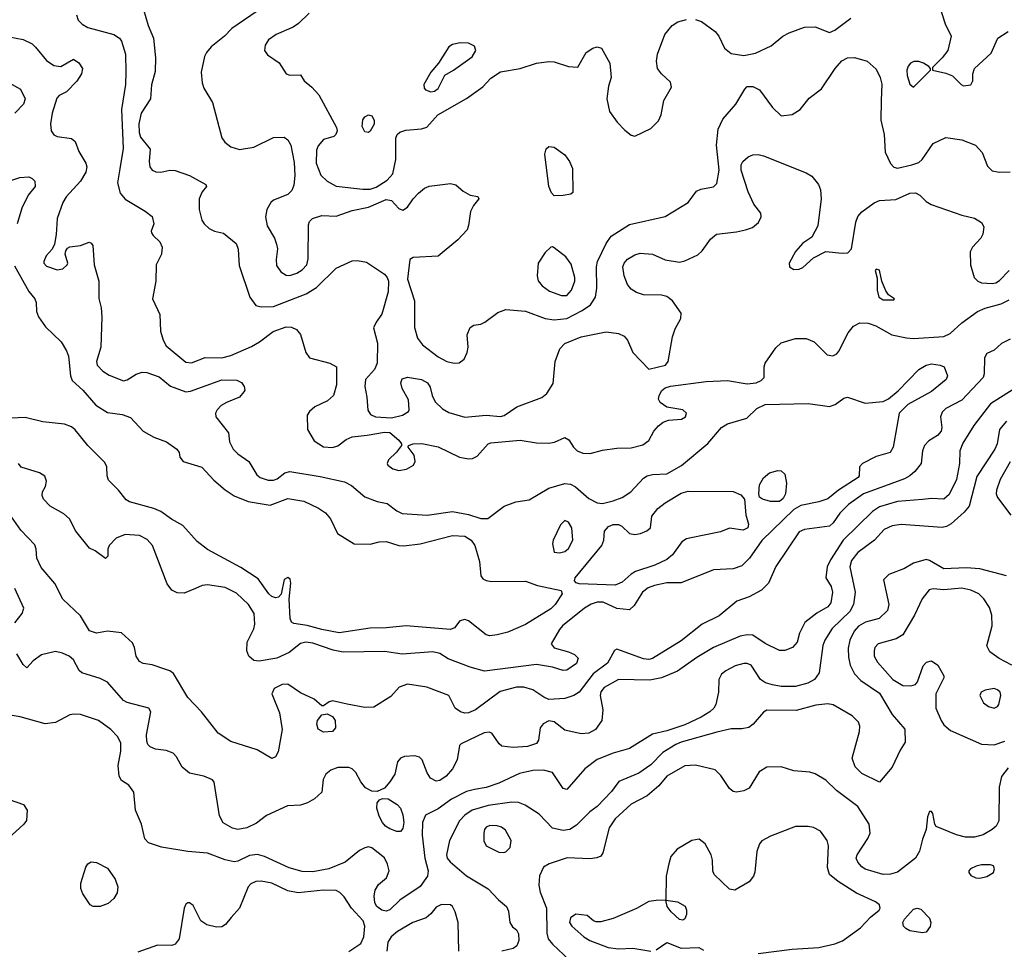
# Model space of a CAD drawing. Extents: x 1173029 to 1307123, y 522559 to 678521.
# Tile 361 of 623: x 1283305 to 1288813, y 550425 to 555628. Entities that reach past the tile are written whole.
import ezdxf

# ---------------------------------------------------------------- set-up
doc = ezdxf.new("R2010")
doc.units = 0

msp = doc.modelspace()

# ---------------------------------------------------------------- linework, layer by layer
at = {"layer": '0CON10XD'}
for points in [[(1288445, 555720.8), (1288481.8, 555605), (1288515.7, 555535), (1288496, 555455), (1288465.5, 555414.5), (1288410.7, 555359.3), (1288410, 555345), (1288485, 555329.4), (1288523.5, 555313.5), (1288571.2, 555265), (1288585, 555258), (1288625, 555264), (1288636.2, 555285), (1288636.2, 555325), (1288646.2, 555355), (1288739.3, 555440.7), (1288775.7, 555524.3), (1288835, 555562.5)], [(1283621.8, 555655), (1283632.5, 555625), (1283655, 555602.5), (1283685, 555584.7), (1283831.2, 555545), (1283863.8, 555525), (1283875, 555506.7), (1283897.5, 555435), (1283898.5, 555335), (1283895.9, 555265), (1283873.3, 555125), (1283883.8, 554906.2), (1283865, 554793.3), (1283851.8, 554715), (1283867, 554657), (1283895, 554622.9), (1284006.6, 554556.6), (1284045.6, 554525.6), (1284056, 554485), (1284040, 554445), (1284042.5, 554435), (1284050.5, 554420.5), (1284089.2, 554385), (1284101.4, 554355), (1284098.6, 554315), (1284068.6, 554255), (1284065.7, 554165), (1284047.5, 554065), (1284087.9, 553977.9), (1284093.3, 553885), (1284106.7, 553835), (1284125, 553803.1), (1284235, 553711.8), (1284265, 553707.3), (1284342.3, 553737.7), (1284435, 553735.3), (1284485, 553748.2), (1284601.3, 553798.7), (1284645.6, 553824.4), (1284722.5, 553882.5), (1284795, 553909.2), (1284825, 553906.7), (1284853.2, 553893.2), (1284875, 553866.7), (1284905.4, 553765.4), (1284925, 553736.2), (1285040, 553705), (1285076.7, 553685), (1285077.5, 553585), (1285059.2, 553525), (1285026, 553495), (1284955, 553461.8), (1284925.6, 553435), (1284913.5, 553415), (1284914.5, 553335), (1284951.5, 553271.5), (1285005, 553236.9), (1285055, 553233.1), (1285085, 553243.1), (1285131.2, 553278.8), (1285165, 553293.9), (1285248.1, 553301.9), (1285345, 553320), (1285375, 553317.1), (1285426.2, 553275), (1285440, 553255), (1285440, 553245), (1285412.8, 553207.2), (1285367.5, 553165), (1285360, 553145), (1285364.3, 553135), (1285392, 553115), (1285425, 553104.6), (1285468.5, 553111.5), (1285507.1, 553135), (1285517.5, 553155), (1285511.2, 553191.2), (1285477.5, 553235), (1285480, 553245), (1285505, 553253.3), (1285555, 553255.7), (1285645, 553237.8), (1285765, 553179.5), (1285815, 553170.5), (1285837.2, 553172.8), (1285864, 553185), (1285925, 553253.8), (1285940.6, 553259.4), (1286104.6, 553274.6), (1286195, 553260), (1286265, 553257.8), (1286296.4, 553263.6), (1286355, 553290), (1286377.4, 553277.4), (1286403.1, 553235), (1286424.1, 553214.1), (1286455, 553201.2), (1286495, 553199.6), (1286565, 553219.4), (1286645, 553230.5), (1286725, 553232.7), (1286791.1, 553248.9), (1286825, 553272), (1286852.5, 553325), (1286878.5, 553355), (1286905, 553376.1), (1286935, 553386), (1287007.7, 553392.3), (1287028.6, 553405), (1287035.6, 553425), (1287013.8, 553445), (1286925, 553459.3), (1286887.7, 553485), (1286878.7, 553505), (1286881.3, 553525), (1286897.7, 553552.3), (1286915, 553567.6), (1286945, 553577.8), (1287145, 553603.6), (1287265, 553607.7), (1287375, 553589.1), (1287424, 553596), (1287452, 553608), (1287469.2, 553625), (1287469.5, 553685), (1287475.4, 553705), (1287535, 553791.1), (1287565, 553818.5), (1287645, 553844.4), (1287704.3, 553844.3), (1287748.8, 553825), (1287822.2, 553752.2), (1287853, 553747), (1287875, 553758), (1287887.6, 553772.4), (1287940, 553875), (1287968.2, 553911.8), (1288005, 553930.5), (1288050.9, 553929.1), (1288094.6, 553914.6), (1288183.9, 553863.9), (1288265, 553847.1), (1288305, 553843.8), (1288475, 553854.6), (1288509.2, 553870.8), (1288575, 553930.5), (1288662.5, 553995), (1288705.9, 554014.1), (1288795, 554038.5), (1288840.5, 554059.5)], [(1283997.9, 555685), (1284023.6, 555595), (1284053.8, 555525), (1284064.6, 555415), (1284062.4, 555337.6), (1284042.7, 555262.7), (1284037.1, 555185), (1283984.6, 555105), (1283970.3, 555045), (1283972.6, 554997.4), (1283980.6, 554970.6), (1284033.7, 554903.7), (1284028.9, 554835), (1284032.9, 554805), (1284045.6, 554785.6), (1284065.6, 554775.6), (1284095, 554774.5), (1284145, 554786.4), (1284175, 554782.9), (1284253.8, 554755), (1284346.4, 554706.4), (1284350, 554695), (1284325.9, 554664.1), (1284309.2, 554625), (1284309.4, 554565), (1284323.1, 554505), (1284336, 554485), (1284365, 554460), (1284395, 554444), (1284445, 554433.8), (1284515, 554376), (1284527, 554343), (1284529.7, 554279.7), (1284532.8, 554252.8), (1284592, 554075), (1284625, 554028.8), (1284655, 554020), (1284725, 554023.1), (1284907.2, 554092.8), (1284965, 554129.6), (1285075, 554237.9), (1285165, 554278.5), (1285195, 554280.5), (1285245, 554270.6), (1285345, 554204.5), (1285360.9, 554185), (1285367.6, 554165), (1285365.8, 554104.2), (1285331.1, 553978.9), (1285298, 553935), (1285283.9, 553903.9), (1285307.1, 553817.1), (1285304.8, 553705), (1285289, 553671), (1285239.2, 553615), (1285234.7, 553575), (1285246.8, 553515), (1285252.4, 553442.4), (1285267.6, 553417.6), (1285294.2, 553405), (1285385, 553400.2), (1285446, 553415), (1285478.8, 553435), (1285484, 553445), (1285479.7, 553499.7), (1285445, 553563.3), (1285436.9, 553595), (1285445, 553618.6), (1285475, 553627.7), (1285553.3, 553615), (1285586, 553595), (1285601.7, 553571.7), (1285611.2, 553525), (1285629.5, 553489.5), (1285669.7, 553449.7), (1285705, 553429.2), (1285795, 553402.7), (1285915, 553414.2), (1285995, 553406.9), (1286015, 553413.4), (1286085, 553460.8), (1286226.3, 553513.7), (1286254, 553535), (1286288.6, 553591.4), (1286300.6, 553715), (1286325.5, 553785), (1286355, 553815.5), (1286445, 553852.3), (1286585, 553880.5), (1286655, 553871.4), (1286686.9, 553856.9), (1286704.4, 553834.4), (1286735, 553766.2), (1286825, 553671.2), (1286918.1, 553695), (1286932.9, 553715), (1286956.1, 553853.9), (1286972, 553898), (1287002.9, 553955), (1287005.5, 553985.5), (1286955.8, 554055), (1286925, 554079.4), (1286895, 554086.9), (1286795, 554088.6), (1286755, 554102), (1286725, 554120), (1286705.5, 554145.5), (1286686.7, 554195), (1286678.9, 554245), (1286685.6, 554265), (1286705, 554287.8), (1286745, 554312.2), (1286775, 554320.5), (1286845, 554316.5), (1286915, 554283.5), (1286995, 554271.2), (1287025, 554277.9), (1287097.7, 554312.3), (1287121.8, 554335), (1287169.9, 554400.1), (1287203.3, 554426.7), (1287315, 554440), (1287365, 554452.2), (1287404.4, 554465.6), (1287437.3, 554492.7), (1287452, 554525), (1287450, 554545), (1287412, 554595), (1287378.8, 554665), (1287340.5, 554785), (1287341.5, 554815), (1287350, 554835), (1287379.3, 554860.7), (1287405, 554871.4), (1287435, 554872.9), (1287465, 554865.6), (1287705, 554771.4), (1287735, 554751.4), (1287773.3, 554705), (1287783.6, 554675), (1287787.5, 554625), (1287770, 554475), (1287735, 554410), (1287685, 554376.7), (1287645, 554330), (1287610, 554265), (1287611.2, 554245), (1287635, 554229.2), (1287665, 554231.4), (1287685, 554240.6), (1287745.7, 554294.3), (1287815, 554330.8), (1287905, 554320.4), (1287936.4, 554323.6), (1287957.3, 554345), (1287982.9, 554495), (1287994.1, 554525.9), (1288015, 554553.1), (1288085, 554602.2), (1288115, 554616.5), (1288205, 554622.3), (1288285, 554657.3), (1288315, 554658.1), (1288340, 554645), (1288375, 554610), (1288403.4, 554593.4), (1288575, 554533.3), (1288645, 554517.5), (1288685, 554492.5), (1288697.7, 554467.7), (1288692.7, 554427.3), (1288682, 554405), (1288634.4, 554355.6), (1288621.2, 554328.8), (1288623.8, 554255), (1288644, 554185), (1288663.6, 554163.6), (1288685.5, 554155.5), (1288745, 554150.8), (1288765, 554155.4), (1288785, 554169.1), (1288839.5, 554225)], [(1284633.8, 555675), (1284491.7, 555578.3), (1284451.1, 555535), (1284375.4, 555475), (1284350, 555445), (1284338.8, 555421.2), (1284320, 555335), (1284325.5, 555275), (1284335.5, 555245), (1284383.5, 555165), (1284436.1, 554966.1), (1284452.7, 554942.7), (1284485, 554916.4), (1284535, 554900.9), (1284615.2, 554914.8), (1284725, 554968.2), (1284785, 554970.6), (1284805.3, 554955.3), (1284821.8, 554925), (1284839.5, 554829.5), (1284843.4, 554756.6), (1284838.2, 554701.8), (1284827.9, 554672.1), (1284805, 554649.2), (1284725, 554616.9), (1284710, 554605), (1284687.8, 554565), (1284679.4, 554525), (1284688.6, 554475), (1284729.4, 554405), (1284742, 554372), (1284746.5, 554345), (1284738.7, 554285), (1284742, 554252), (1284766, 554216), (1284795, 554197.8), (1284815, 554196.5), (1284855, 554209.3), (1284885, 554227.3), (1284910.9, 554255), (1284919.3, 554289.3), (1284920.5, 554479.5), (1284925, 554497.5), (1284942.5, 554515), (1284995, 554531.4), (1285075, 554527.8), (1285165, 554560.4), (1285255, 554578.2), (1285355, 554622), (1285385.3, 554615.3), (1285425, 554570.8), (1285447.9, 554562.1), (1285475, 554578), (1285505.6, 554625), (1285535, 554657.1), (1285568.8, 554685), (1285595, 554696.9), (1285715, 554711.4), (1285745, 554704), (1285785, 554668.8), (1285825, 554646.2), (1285868.3, 554638.3), (1285872.5, 554625), (1285842.7, 554587.3), (1285826.2, 554555), (1285815.9, 554475.9), (1285807.4, 554452.6), (1285756, 554395), (1285645, 554303.8), (1285505, 554297.5), (1285487.5, 554285), (1285474.4, 554175), (1285512.7, 554055), (1285513.6, 553905), (1285530.6, 553845), (1285558.9, 553808.9), (1285645, 553740.8), (1285695, 553714.4), (1285735, 553705.7), (1285762.7, 553707.3), (1285791.7, 553728.3), (1285807.1, 553765), (1285812.9, 553795), (1285807.5, 553865), (1285824, 553905), (1285845, 553918.8), (1285885, 553924), (1285906.7, 553935), (1285980.3, 553989.7), (1286024.3, 554005.7), (1286135, 553996.1), (1286244.7, 553954.7), (1286295, 553947.3), (1286365, 553955.9), (1286450.3, 553999.7), (1286497.2, 554032.8), (1286525.9, 554074.1), (1286533.3, 554125), (1286531.2, 554245), (1286536.2, 554273.8), (1286584.7, 554375.3), (1286613.1, 554416.9), (1286715, 554482.1), (1286915, 554525.7), (1287043.8, 554605), (1287091.2, 554668.8), (1287115, 554680), (1287185, 554693.3), (1287205, 554710.8), (1287218.4, 554785), (1287203.1, 554925), (1287211.5, 555015), (1287238.7, 555071.3), (1287311.5, 555155), (1287360.3, 555239.7), (1287375, 555254), (1287405, 555254), (1287443.8, 555235), (1287516, 555136), (1287565, 555089.2), (1287625, 555097.5), (1287670, 555125), (1287721.3, 555188.7), (1287789.5, 555240.5), (1287866.3, 555353.7), (1287903.3, 555396.7), (1287935, 555414.5), (1287975, 555416.5), (1288046.1, 555396.1), (1288095, 555350), (1288117.3, 555305), (1288127.4, 555267.4), (1288123.9, 555176.1), (1288122, 555065), (1288140.9, 554985), (1288146.3, 554886.3), (1288175, 554822.5), (1288195, 554803.1), (1288215, 554797.8), (1288295.4, 554814.6), (1288335, 554829.2), (1288354, 554845), (1288414.2, 554935), (1288485, 554969.4), (1288575, 554956.2), (1288650.6, 554925), (1288689.4, 554885), (1288717.8, 554807.8), (1288745, 554781.1), (1288783.9, 554773.9), (1288845, 554776)], [(1284924.8, 555665.2), (1284865, 555605.6), (1284834, 555586), (1284740, 555545), (1284696, 555515), (1284677.1, 555485), (1284674.3, 555455), (1284691.4, 555431.4), (1284756.2, 555386.2), (1284795, 555324.2), (1284815, 555317.1), (1284875, 555320), (1284896.7, 555285), (1284939.7, 555249.7), (1284977.3, 555207.3), (1285076.7, 555025), (1285080, 555005), (1285072.5, 554985), (1285062.5, 554975), (1285005, 554958), (1284975, 554922), (1284965, 554896.7), (1284962.5, 554825), (1284988.5, 554758.5), (1285023.9, 554723.9), (1285075, 554696.4), (1285225, 554678.7), (1285265, 554679), (1285299.3, 554690.7), (1285359.4, 554730.6), (1285392.5, 554765), (1285409.7, 554845), (1285409.1, 554965), (1285415.6, 554985), (1285431.5, 554998.5), (1285465, 555009.2), (1285552.4, 555017.6), (1285582.9, 555027.1), (1285644.4, 555095), (1285805, 555186.7), (1285895, 555252.2), (1285940.2, 555299.8), (1285995, 555336.5), (1286105, 555355.5), (1286195, 555384.5), (1286265, 555394.5), (1286295, 555391.8), (1286375, 555365.8), (1286427, 555363), (1286474, 555445), (1286511.5, 555468.5), (1286535.8, 555475.8), (1286559.3, 555469.3), (1286606.7, 555385), (1286612.9, 555305), (1286599.2, 555255), (1286590, 555185), (1286604.1, 555114.1), (1286647.1, 555055), (1286690.2, 555010.2), (1286725, 554980.8), (1286745, 554976), (1286835, 555019.5), (1286878.1, 555061.9), (1286892.7, 555095), (1286907.1, 555175), (1286950.3, 555249.7), (1286945, 555278), (1286894.3, 555325), (1286872.5, 555355), (1286866.9, 555395), (1286872.2, 555435), (1286913.5, 555545), (1286954.5, 555595.5), (1286986.7, 555615), (1287035, 555628.5)], [(1287085, 555628.5), (1287118.1, 555618.1), (1287195, 555562.2), (1287215.5, 555535), (1287248.1, 555468.1), (1287285, 555439.5), (1287355, 555428), (1287419.9, 555440.1), (1287507.6, 555482.4), (1287574.2, 555535), (1287610, 555555), (1287695, 555585.6), (1287755, 555588.5), (1287835, 555556.5), (1287865, 555568.5), (1287954.6, 555635.4)], [(1283245, 555531.9), (1283325, 555517.5), (1283375, 555492), (1283393.1, 555473.1), (1283455, 555398.8), (1283495, 555372), (1283535, 555366.2), (1283605, 555406.7), (1283635.9, 555385.9), (1283656, 555355), (1283651.2, 555325), (1283625, 555283.3), (1283565.8, 555224.2), (1283525.6, 555204.4), (1283511.7, 555188.3), (1283485.8, 555105), (1283476.2, 555045), (1283480, 555005), (1283495, 554983.8), (1283514.5, 554974.5), (1283595, 554962), (1283615.8, 554945.8), (1283635, 554890), (1283674, 554825), (1283680, 554805), (1283674, 554775), (1283644.2, 554725), (1283564, 554636), (1283545.6, 554605), (1283514.6, 554515.4), (1283509.2, 554425), (1283498.8, 554371.2), (1283486.1, 554343.9), (1283453, 554307), (1283440, 554275), (1283440, 554265), (1283455, 554248.8), (1283515, 554227.5), (1283546.8, 554233.2), (1283570, 554255), (1283573.8, 554265), (1283560, 554315), (1283562.5, 554335), (1283571.7, 554348.3), (1283585, 554356.2), (1283645, 554364), (1283692.5, 554382.5), (1283705, 554377.5), (1283713.9, 554363.9), (1283720.8, 554255), (1283747.1, 554165), (1283747.3, 554067.3), (1283760, 554015), (1283763.3, 553965), (1283759.4, 553795), (1283733.8, 553715), (1283737.9, 553695), (1283770.1, 553660.1), (1283805, 553637.9), (1283885, 553607.5), (1283905, 553612), (1283955.6, 553644.4), (1283990, 553655), (1284015, 553654.2), (1284085, 553628.6), (1284147.8, 553577.8), (1284235, 553545.5), (1284260.9, 553549.1), (1284435, 553612.5), (1284519.7, 553609.7), (1284545, 553596.7), (1284560, 553575), (1284563.3, 553555), (1284558.8, 553545), (1284533.8, 553515), (1284462, 553485), (1284431.5, 553468.5), (1284408.5, 553445), (1284399.6, 553425), (1284402.7, 553405), (1284472, 553315), (1284479.2, 553265), (1284498, 553225), (1284525, 553198), (1284586, 553155), (1284630.9, 553080.9), (1284650, 553065), (1284695, 553050.5), (1284725, 553050), (1284745, 553057.8), (1284788.7, 553091.3), (1284815, 553099.4), (1284985, 553071.5), (1285122.4, 553042.4), (1285160.5, 553020.5), (1285235, 552958.1), (1285305, 552931.9), (1285360.7, 552920.7), (1285415, 552879.1), (1285445, 552864.6), (1285585, 552854.6), (1285725, 552874.6), (1285815, 552858.7), (1285885, 552837.1), (1285923, 552837), (1286014, 552906), (1286080.9, 552929.1), (1286155, 552940.6), (1286264.3, 553005.7), (1286355, 553033.1), (1286385, 553027.9), (1286414.1, 553014.1), (1286488, 552948), (1286535, 552924.5), (1286565, 552920), (1286625, 552935.4), (1286675.3, 552954.7), (1286722.9, 552985), (1286795, 553061.9), (1286814, 553075), (1286845, 553082.9), (1286925, 553085.4), (1287007.4, 553132.6), (1287154.5, 553255.5), (1287230, 553345), (1287264.6, 553365.4), (1287296.7, 553375)], [(1285605, 555224.4), (1285625, 555228.5), (1285645, 555243.3), (1285682.5, 555317.5), (1285732, 555345), (1285835, 555420.6), (1285857.1, 555455), (1285849.1, 555479.1), (1285815, 555495.5), (1285768.3, 555498.3), (1285725, 555489.5), (1285704.4, 555475), (1285647.5, 555385), (1285604.3, 555335), (1285565.8, 555265), (1285568, 555245), (1285575.6, 555235.6), (1285605, 555224.4)], [(1288305, 555250), (1288400, 555345), (1288400, 555355), (1288390, 555365), (1288361.2, 555385), (1288334.6, 555394.6), (1288306, 555394), (1288288.1, 555385), (1288275, 555368.6), (1288267.5, 555345), (1288269.6, 555315), (1288285, 555267.5), (1288305, 555250)], [(1283245, 555274), (1283308.7, 555238.7), (1283335.5, 555185), (1283325.5, 555155), (1283277.8, 555105)], [(1285255, 554996.7), (1285235, 555000), (1285220.5, 555030.5), (1285225, 555067.5), (1285236.1, 555083.9), (1285255, 555096.2), (1285275, 555090), (1285287.5, 555065), (1285287.3, 555042.7), (1285265, 555003.3), (1285255, 554996.7)], [(1286295, 554642), (1286278.9, 554658.9), (1286265, 554693.8), (1286241.4, 554875), (1286249.2, 554905), (1286265, 554917.5), (1286295, 554914.3), (1286355, 554871.4), (1286380.5, 554835), (1286396.5, 554795), (1286398.8, 554661.2), (1286388, 554652), (1286345, 554644.3), (1286295, 554642)], [(1283244.2, 554725), (1283305, 554744.5), (1283355, 554747.8), (1283375, 554739.2), (1283388.6, 554725), (1283390.6, 554695), (1283351.9, 554645), (1283316.8, 554573.2), (1283290.8, 554485)], [(1286335, 554084.5), (1286365, 554084.6), (1286392.3, 554115), (1286410, 554165), (1286409.6, 554185), (1286388.8, 554258.8), (1286360.5, 554300.5), (1286295, 554351.2), (1286285, 554356.7), (1286275, 554354), (1286245, 554325.8), (1286204.6, 554265.4), (1286199.4, 554195), (1286205.6, 554165.6), (1286228, 554138), (1286268.6, 554108.6), (1286335, 554084.5)], [(1283275, 554251.2), (1283356.1, 554106.1), (1283389.2, 554065), (1283397.1, 554045), (1283398.6, 553995), (1283410, 553965), (1283449.8, 553909.8), (1283536, 553825), (1283567.1, 553775), (1283578.5, 553745), (1283589.3, 553635), (1283598.8, 553608.8), (1283657.8, 553555), (1283731.4, 553471.4), (1283795, 553429.4), (1283877.7, 553417.7), (1283925, 553401.9), (1283995, 553324.4), (1284055, 553291.1), (1284125.4, 553265.4), (1284183.3, 553225), (1284195.9, 553205.9), (1284200.5, 553180.5), (1284220, 553155), (1284322.8, 553122.8), (1284390, 553050), (1284455, 552997.3), (1284505, 552963.8), (1284582.4, 552932.4), (1284705, 552910.9), (1284805, 552948.8), (1284893.5, 552933.5), (1284976.7, 552895), (1285015, 552867.5), (1285043.9, 552833.9), (1285083.3, 552753.3), (1285175, 552693.8), (1285265, 552692), (1285315, 552705.6), (1285355, 552707.1), (1285425, 552686), (1285454.1, 552684.1), (1285545, 552695.5), (1285725, 552740.9), (1285795, 552737.7), (1285830, 552715), (1285850.8, 552685), (1285876.9, 552595), (1285884.2, 552515), (1285895, 552499.2), (1285915, 552488.9), (1285944.6, 552484.6), (1286135, 552485.7), (1286200.7, 552460.7), (1286333.9, 552433.9), (1286338.8, 552415), (1286299.4, 552355), (1286275, 552330), (1286135, 552243.1), (1286035, 552199.5), (1285975, 552184.5), (1285935, 552180.6)], [(1288135, 554059.4), (1288195, 554060), (1288197.5, 554065), (1288165, 554088.8), (1288150.5, 554110.5), (1288127.1, 554165), (1288115, 554226.7), (1288095, 554232.5), (1288090, 554225), (1288101.2, 554181.2), (1288101.1, 554115), (1288110, 554075), (1288135, 554059.4)], [(1288845, 553840.5), (1288797.5, 553815), (1288755, 553778), (1288715, 553760), (1288702.5, 553735), (1288700.8, 553645), (1288694.3, 553625), (1288575, 553498.9), (1288485, 553451.1), (1288465, 553432.2), (1288455.4, 553405), (1288462.2, 553345), (1288458.6, 553325), (1288439.6, 553300.4), (1288389.6, 553270.4), (1288365.6, 553245), (1288354.5, 553215), (1288348.2, 553145), (1288311.2, 553098.8), (1288285, 553074.5), (1288255, 553058.2), (1288025, 552974.7), (1287940.9, 552915), (1287893.3, 552866.7), (1287855, 552811.5), (1287835, 552792.7), (1287695, 552774.4), (1287665, 552762.5), (1287535, 552566.9), (1287494, 552475), (1287455, 552436.2), (1287385, 552398.1), (1287316.8, 552373.2), (1287218, 552292), (1287123.1, 552245), (1287005, 552152.3), (1286845, 552053.2), (1286825, 552047.7), (1286795, 552050.4), (1286645, 552105.8), (1286632.3, 552097.7), (1286592.7, 552027.3), (1286513.1, 551966.9), (1286434.5, 551865), (1286404.3, 551845), (1286355, 551829.7), (1286265, 551824.2), (1286236.1, 551836.1), (1286175, 551876.7), (1286125, 551891.9), (1286083.3, 551893.3), (1285992.3, 551867.7), (1285854.3, 551765), (1285815, 551748.5), (1285795, 551747.1), (1285770, 551755), (1285740.8, 551775), (1285705, 551846.7), (1285582.4, 551892.4), (1285475, 551910), (1285426.8, 551893.2), (1285380.2, 551839.8), (1285285, 551780.5), (1285235, 551778.2), (1285136.4, 551796.4)], [(1287296.7, 553375), (1287371.4, 553398.6), (1287427.8, 553452.2), (1287475.3, 553474.7), (1287715, 553480.4), (1287835, 553462.5), (1287865.9, 553474.1), (1287915, 553510), (1287935, 553514.6), (1288035, 553482.7), (1288135, 553490.8), (1288165, 553506), (1288218.3, 553551.7), (1288335, 553670), (1288375, 553694.4), (1288405, 553701.5), (1288454.3, 553694.3), (1288475.8, 553685), (1288494.2, 553635), (1288487.5, 553615), (1288405, 553546.5), (1288273.8, 553475), (1288223.8, 553425), (1288210.6, 553350.6), (1288190, 553235), (1288173.8, 553206.2), (1288095, 553183.8), (1288019.4, 553145), (1288003.3, 553125), (1288000, 553075), (1287994.4, 553065), (1287885, 552994.1), (1287825, 552946.9), (1287775, 552930), (1287675, 552909.1), (1287635, 552886.5), (1287456.4, 552713.6), (1287386.5, 552615), (1287345, 552570.6), (1287295.3, 552554.7), (1287185, 552549.6), (1287005, 552475.6), (1286925, 552475.4), (1286855, 552461.2), (1286821.2, 552448.8), (1286788.5, 552425), (1286741.4, 552348.6), (1286715, 552325.8), (1286645, 552333.1), (1286568.2, 552368.2), (1286535, 552367.9), (1286502.3, 552357.7), (1286465, 552335.4), (1286341.8, 552235), (1286323.5, 552215), (1286278, 552135), (1286295, 552112), (1286375, 552091.1), (1286408, 552075), (1286429.2, 552055), (1286419.2, 552025), (1286365, 551986.9), (1286345, 551985.6), (1286285, 552004.3), (1286195, 552018.9), (1285905, 551982.5), (1285824.7, 552004.7), (1285701.6, 552051.6), (1285655, 552080.3), (1285615, 552090.9), (1285445, 552077.6), (1285345, 552092.7), (1285115, 552088), (1285058.8, 552098.8), (1284945, 552138.8), (1284905.9, 552144.1), (1284875, 552135.9), (1284812.9, 552087.1), (1284744, 552055), (1284645, 552037.9), (1284615, 552041.5), (1284585.7, 552065), (1284576.2, 552096.2), (1284576.8, 552145), (1284615, 552218.8), (1284619.5, 552245), (1284615.5, 552305), (1284584.7, 552354.7), (1284518.2, 552418.2), (1284455, 552449.4), (1284355, 552464.7), (1284325, 552461.1), (1284287.5, 552445), (1284225, 552417.8), (1284185, 552420), (1284155, 552434.6), (1284130.5, 552470.5), (1284048.1, 552685), (1284017.9, 552717.9), (1283975, 552740.9), (1283895, 552747.7), (1283843.8, 552726.2), (1283805.6, 552685), (1283798.6, 552665), (1283798, 552625), (1283785, 552613.3), (1283726.7, 552655), (1283695, 552670), (1283618.2, 552765), (1283583.3, 552835), (1283552.3, 552862.3), (1283475, 552906), (1283438, 552945), (1283430.8, 552965), (1283432.5, 552985), (1283448.6, 553015), (1283455.6, 553045), (1283445, 553072.5), (1283415, 553091.8), (1283313.8, 553123.8), (1283298.2, 553145)], [(1288862.2, 553557.8), (1288735, 553477.8), (1288642.6, 553357.4), (1288581.3, 553258.7), (1288564.7, 553215.3), (1288561.2, 553145), (1288544.3, 553055), (1288505, 552970.4), (1288475, 552945.4), (1288405, 552949.1), (1288355, 552942.3)], [(1288825, 553381.5), (1288785.4, 553335), (1288772.3, 553255), (1288759.6, 553225), (1288658.2, 553071.8), (1288615.6, 552905), (1288588.4, 552871.6), (1288515, 552806.5), (1288488.9, 552791.1), (1288465, 552785.5), (1288235, 552802.3), (1288185, 552795.4), (1288140.8, 552775), (1288086.9, 552715), (1287993.9, 552646.1), (1287958.1, 552601.9), (1287947.9, 552565), (1287977.5, 552425), (1287968.8, 552355), (1287947.7, 552315), (1287850.1, 552219.9), (1287808.2, 552155), (1287796.9, 552125), (1287777, 551973), (1287751.1, 551935), (1287714.2, 551915), (1287645, 551897), (1287565, 551896.5), (1287515, 551905.2), (1287477.1, 551917.1), (1287448.8, 551935), (1287396, 552016), (1287375, 552024.5), (1287355, 552024.6), (1287307.4, 552012.6), (1287255, 551984.4), (1287231.4, 551965), (1287215.6, 551935), (1287212.9, 551865), (1287199.4, 551795), (1287188.1, 551775), (1287165.2, 551754.8), (1287116.9, 551725), (1287025, 551681.9), (1286925, 551648.4), (1286845, 551629.2), (1286715, 551549.1), (1286625, 551523.4), (1286535, 551488.2), (1286465.7, 551435), (1286365, 551320), (1286345, 551326), (1286285, 551414.2), (1286235, 551427.5), (1286175, 551426.2), (1286100.7, 551409.3), (1285985.2, 551354.8), (1285915, 551331.6), (1285849.7, 551320.3), (1285805, 551307.8), (1285720.5, 551265), (1285645, 551211.5), (1285574.6, 551175.4), (1285557.7, 551135), (1285555.3, 551065), (1285571.4, 550935), (1285590.6, 550865), (1285586, 550835), (1285545, 550776.2), (1285430.3, 550699.7), (1285374.4, 550645.6), (1285355, 550639.7), (1285331.4, 550645), (1285302.5, 550665), (1285292.1, 550685), (1285286.9, 550725), (1285293.1, 550756.9), (1285312.3, 550787.7), (1285357.1, 550825), (1285370.9, 550865), (1285362.3, 550902.3), (1285345, 550937.1), (1285275, 550992.5), (1285255, 550999.2), (1285235, 550994), (1285205, 550977.5), (1285125, 550912.5), (1285033.4, 550876.6), (1284945, 550858.2), (1284885, 550860.6), (1284812.3, 550882.3), (1284674.7, 550944.7), (1284635, 550955.4), (1284589.5, 550950.5), (1284525, 550918.6), (1284504.2, 550914.2), (1284455, 550926), (1284355, 550964.3), (1284245, 550972.9), (1284097.1, 550997.1), (1284025, 551020.6), (1284004.6, 551044.6), (1283986.6, 551126.6), (1283952.1, 551205), (1283942.9, 551305), (1283914.5, 551344.5), (1283875, 551370.6), (1283861.8, 551395), (1283856.2, 551455), (1283869.6, 551535), (1283869.9, 551579.9), (1283854.2, 551614.2), (1283815, 551656.4), (1283745.3, 551705.3), (1283645, 551738.9), (1283608.3, 551741.7), (1283585, 551736.9), (1283505, 551694.4), (1283447, 551687), (1283306.6, 551726.6), (1283194.5, 551744.5)], [(1285935, 552180.6), (1285915, 552185.7), (1285815, 552264), (1285795, 552272), (1285765.9, 552264.1), (1285736.2, 552225), (1285715, 552214.4), (1285465.9, 552235.9), (1285355, 552224.5), (1285265, 552223.1), (1285092.7, 552197.3), (1284995, 552214.3), (1284912.4, 552237.6), (1284838.1, 552248.1), (1284825.6, 552255.6), (1284816.8, 552276.8), (1284811.5, 552385), (1284821.4, 552475), (1284817.4, 552497.4), (1284805, 552505.6), (1284784.4, 552495), (1284767.9, 552412.1), (1284753.1, 552396.9), (1284735, 552393.1), (1284715, 552400), (1284698.5, 552415), (1284638.5, 552498.5), (1284541.7, 552561.7), (1284355, 552662.5), (1284297.1, 552707.1), (1284217.9, 552797.9), (1284153.2, 552833.2), (1284095, 552876), (1284055, 552893.2), (1283918.9, 552928.9), (1283900.7, 552940.7), (1283858.1, 552995), (1283800.8, 553050.8), (1283793.6, 553075), (1283792.1, 553125), (1283780.1, 553150.1), (1283686.2, 553245), (1283615, 553333.3), (1283595, 553349.5), (1283555, 553364.6), (1283435, 553376.6), (1283335, 553402.1), (1283257.2, 553397.2)], [(1288845, 553153.5), (1288789.1, 553055), (1288768.8, 552995), (1288767.3, 552975), (1288774.2, 552954.2), (1288848.5, 552855)], [(1287555, 552931.5), (1287505, 552931.9), (1287460, 552945), (1287442.5, 552955), (1287440, 552975), (1287443.3, 553025), (1287465.7, 553064.3), (1287498.7, 553091.3), (1287545, 553104.5), (1287565, 553102.2), (1287584.4, 553085), (1287594.1, 553035), (1287589.4, 552975), (1287575, 552949.1), (1287555, 552931.5)], [(1286635, 552463.2), (1286435, 552471.5), (1286417.1, 552477.1), (1286408, 552488), (1286411.4, 552505), (1286560.6, 552685), (1286573.1, 552715), (1286575.6, 552765), (1286599.1, 552790.9), (1286625, 552803.3), (1286655, 552803.2), (1286673.6, 552793.6), (1286715, 552752.7), (1286745, 552747.5), (1286778.3, 552751.7), (1286813.6, 552766.4), (1286832.5, 552785), (1286840.3, 552849.7), (1286875, 552892.2), (1286915, 552924.5), (1287005, 552977.5), (1287045, 552988.9), (1287295, 552987.1), (1287339.4, 552969.4), (1287360, 552945), (1287366.4, 552856.4), (1287382.5, 552805), (1287378.6, 552785), (1287351.7, 552771.7), (1287275, 552781.4), (1287225, 552761.2), (1287061.7, 552728.3), (1287035, 552722.9), (1287008, 552705), (1286956.2, 552633.8), (1286925, 552606.7), (1286858, 552575), (1286749.9, 552540.1), (1286724.8, 552525.2), (1286675, 552480.3), (1286635, 552463.2)], [(1288355, 552942.3), (1288215, 552930.6), (1288115, 552901.8), (1288075.2, 552874.8), (1287910.6, 552715), (1287840, 552605), (1287820.8, 552565), (1287813.3, 552505), (1287843.3, 552455), (1287851.3, 552425), (1287842.5, 552365), (1287825, 552341.4), (1287763.7, 552306.3), (1287696.3, 552253.7), (1287666.7, 552195), (1287653.5, 552145), (1287628.6, 552115), (1287585, 552097.3), (1287555, 552097.7), (1287475, 552137.3), (1287405, 552182.9), (1287375, 552186.2), (1287335, 552177.7), (1287185.3, 552114.7), (1287092.2, 552057.8), (1286985, 551981.1), (1286895, 551944.5), (1286828.8, 551931.2), (1286655, 551935.5), (1286575, 551890.6), (1286555, 551865.8), (1286551.2, 551845), (1286566.2, 551765), (1286561.2, 551705), (1286525, 551655.8), (1286488.8, 551635), (1286445, 551631.6), (1286355, 551651.6), (1286295, 551698.8), (1286265, 551704.6), (1286232.1, 551687.9), (1286215.6, 551665), (1286206.5, 551595), (1286195, 551576.9), (1286145, 551560.9), (1286065, 551553.9), (1286002.4, 551562.4), (1285987.1, 551575), (1285946.7, 551635), (1285931.2, 551641.2), (1285902.9, 551637.1), (1285775, 551576), (1285764.1, 551565.9), (1285751.2, 551485), (1285725.8, 551435), (1285690.8, 551395), (1285655, 551369.5), (1285635, 551365.6), (1285603.4, 551383.4), (1285583.3, 551413.3), (1285556.7, 551486.7), (1285541.1, 551501.1), (1285515, 551508.9), (1285457.5, 551505), (1285434.2, 551495), (1285418.6, 551475), (1285403.6, 551406.4), (1285375, 551362), (1285345, 551327.5), (1285305, 551309.2), (1285275, 551310.6), (1285239.2, 551329.2), (1285212.3, 551362.3), (1285185, 551415.6), (1285165, 551436.2), (1285145, 551442.9), (1285085, 551442.9), (1285045, 551427.5), (1285017.1, 551405), (1285001.9, 551375), (1284995.7, 551305), (1284953, 551267), (1284915, 551245.6), (1284875, 551232.9), (1284802.3, 551227.7), (1284685, 551173.8), (1284628.6, 551131.4), (1284576.2, 551105), (1284525, 551095.5), (1284495, 551103.6), (1284442.6, 551132.6), (1284422.2, 551172.2), (1284391.7, 551361.7), (1284383, 551373), (1284334.1, 551394.1), (1284255, 551412), (1284214.5, 551444.5), (1284182.6, 551502.6), (1284162.6, 551522.6), (1284125, 551537.1), (1284065, 551545.6), (1284035, 551558.6), (1284022, 551572), (1284015, 551590), (1284014.4, 551625), (1284037.5, 551755), (1284026.2, 551775), (1283905, 551807.5), (1283885, 551817.8), (1283795, 551920.9), (1283755, 551941.5), (1283652.4, 551972.4), (1283636.6, 551986.6), (1283605, 552045.5), (1283581.9, 552065), (1283545, 552082), (1283505, 552092.1), (1283426.4, 552073.6), (1283380.5, 552039.5), (1283345, 552000), (1283325, 552020), (1283288.1, 552078.1)], [(1285136.4, 551796.4), (1285055, 551816.2), (1285035, 551810), (1285005, 551787.5), (1284995, 551787.5), (1284952.5, 551825), (1284875, 551861.1), (1284805, 551909.6), (1284773.1, 551906.9), (1284728, 551885), (1284714.4, 551855), (1284758, 551748), (1284773.8, 551655), (1284749.7, 551530.3), (1284735, 551502.5), (1284715, 551492.5), (1284632.4, 551542.4), (1284485, 551588.2), (1284414.7, 551634.7), (1284322.5, 551755), (1284244.6, 551834.6), (1284165, 551968.6), (1284145, 551984.3), (1284115.9, 551994.1), (1284045, 552017.1), (1283995, 552024.2), (1283975, 552036.2), (1283956.2, 552065), (1283946.2, 552115), (1283935, 552140), (1283875, 552196), (1283795, 552205.7), (1283735, 552194.3), (1283695, 552208), (1283645, 552290.8), (1283546.5, 552385), (1283502.1, 552472.1), (1283425, 552562), (1283400.8, 552615), (1283396.9, 552665), (1283388.6, 552688.6), (1283311.2, 552771.2), (1283245, 552864.2)], [(1286325, 552644), (1286355, 552651.4), (1286375, 552668.1), (1286398.2, 552715), (1286393.1, 552785), (1286375, 552816), (1286355, 552826), (1286329.7, 552800.3), (1286289.2, 552715), (1286285.8, 552695), (1286295, 552647.5), (1286325, 552644)], [(1288825, 552516.4), (1288675.3, 552555.3), (1288599.9, 552559.9), (1288475, 552555.3), (1288395, 552601.9), (1288375, 552606.9), (1288305, 552587.1), (1288254.3, 552555.7), (1288166.8, 552523.2), (1288136.1, 552493.9), (1288166.7, 552355), (1288159.4, 552320.6), (1288112.8, 552277.2), (1288035.5, 552255.5), (1287997, 552233), (1287972.7, 552205), (1287948.8, 552155), (1287939.1, 552110.9), (1287940.6, 552060.6), (1287951.2, 552015), (1287975, 551967.8), (1288009.4, 551929.4), (1288115, 551858.8), (1288185, 551739.4), (1288256.8, 551656.8), (1288258, 551585), (1288229.3, 551540.7), (1288184.7, 551445.3), (1288115, 551360), (1288015, 551409.4), (1287977.5, 551447.5), (1287961.5, 551495), (1288001.8, 551645), (1288004, 551675), (1287997.4, 551697.4), (1287962.1, 551732.1), (1287855, 551793.5), (1287825, 551800), (1287758.4, 551791.6), (1287648.3, 551761.7), (1287485, 551763.1), (1287465, 551752.5), (1287408.6, 551685), (1287383, 551667), (1287345, 551659.5), (1287285, 551658.5), (1287205, 551640), (1287005.6, 551584.4), (1286975, 551570.8), (1286903.2, 551526.8), (1286835, 551457.5), (1286767.9, 551412.1), (1286655.5, 551364.5), (1286615, 551308.6), (1286535, 551224.4), (1286494.6, 551195.4), (1286420.3, 551119.7), (1286382.5, 551095), (1286345, 551090), (1286285, 551104.2), (1286211.1, 551181.1), (1286132.6, 551232.6), (1286095, 551247.3), (1286058.6, 551248.6), (1285925, 551230.3), (1285835, 551203.9), (1285795, 551176.2), (1285765.4, 551145), (1285708.5, 551035), (1285692.3, 550955), (1285696.2, 550935), (1285712.5, 550915), (1285805, 550837.5), (1285924.7, 550764.7), (1285982.7, 550702.7), (1286028, 550665), (1286039.2, 550639.2), (1286046, 550575), (1286061.7, 550551.7), (1286084.3, 550534.3), (1286095, 550512.5), (1286096.4, 550475), (1286085.6, 550445), (1286065, 550430), (1286002.5, 550415)], [(1283277.3, 552252.7), (1283318.1, 552305), (1283328.1, 552335), (1283277.9, 552445)], [(1288855, 552015.4), (1288783.6, 552053.6), (1288730.9, 552090.9), (1288714.6, 552124.6), (1288743.8, 552235), (1288742.9, 552295), (1288728.9, 552338.9), (1288697.7, 552387.7), (1288670.6, 552415), (1288626.2, 552436.2), (1288575, 552445.9), (1288475, 552437.6), (1288415, 552443.3), (1288392.6, 552437.4), (1288353, 552387), (1288309.7, 552295), (1288244.7, 552185.3), (1288207.5, 552162.5), (1288106.2, 552135), (1288088, 552115), (1288084.2, 552095), (1288084.3, 552065), (1288102.7, 552032.7), (1288188.9, 551935), (1288245, 551901.9), (1288290.5, 551899.5), (1288315, 551906.7), (1288326.9, 551923.1), (1288358.7, 552011.3), (1288376.8, 552033.2), (1288405, 552039.4), (1288440, 552015), (1288473.8, 551955), (1288474, 551945), (1288428.6, 551855), (1288430, 551775), (1288458.5, 551705), (1288475, 551681.9), (1288510.7, 551650.7), (1288685, 551573.8), (1288755, 551568.9), (1288815, 551589.5)], [(1288755, 551774.2), (1288775, 551783.8), (1288782, 551795), (1288793.1, 551845), (1288788.6, 551865), (1288775, 551878.1), (1288755, 551885.6), (1288705, 551875.6), (1288684, 551865), (1288676, 551845), (1288696.7, 551805), (1288725, 551784), (1288755, 551774.2)], [(1285005, 551641.2), (1284975, 551657.5), (1284966.2, 551685), (1284970, 551705), (1284995, 551737.5), (1285025, 551742.5), (1285055, 551727.5), (1285070, 551705), (1285071.2, 551665), (1285055, 551643.8), (1285005, 551641.2)], [(1288835, 551440.8), (1288796.9, 551393.1), (1288783.6, 551333.6), (1288781.2, 551145), (1288766.2, 551115), (1288745, 551095.5), (1288695, 551066.2), (1288645, 551053.8), (1288595, 551053.6), (1288545.5, 551065.5), (1288432.3, 551112.3), (1288423.3, 551125), (1288413.3, 551185), (1288405, 551197.5), (1288395, 551197.5), (1288382.3, 551167.7), (1288376.2, 551095), (1288355, 551042.5), (1288337.5, 550975), (1288316, 550935), (1288215, 550856.7), (1288175.6, 550845.6), (1288135, 550844.6), (1288035, 550874.5), (1288015, 550886.9), (1287992.4, 550912.4), (1287984.6, 550935), (1287988.9, 550955), (1288049.2, 551045), (1288062.5, 551075), (1288057.1, 551125), (1287992.9, 551225), (1287873.1, 551315), (1287815, 551371.9), (1287755, 551407.1), (1287725, 551417.1), (1287635.9, 551424.1), (1287565, 551445.7), (1287485, 551444.4), (1287440.9, 551419.1), (1287385, 551328), (1287355, 551311.9), (1287315, 551304.4), (1287295, 551309.4), (1287275, 551325.6), (1287227.7, 551397.7), (1287195, 551428.9), (1287085, 551456.7), (1287025, 551453.1), (1286925, 551394.5), (1286879.8, 551340.2), (1286815.4, 551284.6), (1286725, 551237.7), (1286635.3, 551155), (1286602.9, 551105), (1286567.1, 550965), (1286555, 550947.5), (1286532.6, 550937.4), (1286495, 550932.1), (1286366.9, 550936.9), (1286265.7, 550904.3), (1286235.5, 550885), (1286213.1, 550836.9), (1286208.8, 550785), (1286216.1, 550745), (1286250.8, 550655), (1286252.8, 550515), (1286261.5, 550485), (1286285.4, 550455), (1286380.8, 550365)], [(1283245, 551263.3), (1283325.8, 551235), (1283345.7, 551205), (1283343.4, 551146.6), (1283327.1, 551125), (1283239.4, 551045)], [(1285435, 551084.4), (1285415, 551084.4), (1285375, 551098.9), (1285350.6, 551115), (1285334.5, 551135), (1285315, 551171.2), (1285302.2, 551215), (1285304.3, 551245.7), (1285317.7, 551262.3), (1285335, 551270), (1285365, 551267.1), (1285416, 551235), (1285434.4, 551215), (1285447.8, 551177.8), (1285452.7, 551135), (1285447.6, 551102.4), (1285435, 551084.4)], [(1286013.6, 550966.4), (1286025, 550971.2), (1286048.8, 550995), (1286053.9, 551033.9), (1286021.7, 551091.7), (1285999.3, 551109.3), (1285975, 551116.7), (1285935, 551118.5), (1285915, 551109.4), (1285904.5, 551095), (1285901.1, 551075), (1285902, 551032), (1285914.3, 551005), (1285985, 550968.8), (1286013.6, 550966.4)], [(1287435, 550401.2), (1287625, 550426.9), (1287775.2, 550434.8), (1287864.7, 550455.3), (1287907.8, 550472.2), (1288007.5, 550545), (1288064.7, 550605.3), (1288113.1, 550645), (1288118.1, 550655), (1288114.5, 550674.5), (1288092, 550692), (1287985, 550740), (1287882.5, 550805), (1287835.5, 550845), (1287823.9, 550883.9), (1287830, 551005), (1287822.2, 551035), (1287785, 551086.7), (1287745, 551106.7), (1287715, 551113.1), (1287645, 551111.9), (1287505, 551059.1), (1287456.9, 551033.1), (1287442.2, 551015), (1287428, 550972), (1287417.9, 550857.9), (1287409.4, 550835), (1287385, 550802.9), (1287305, 550756.5), (1287275, 550761.5), (1287190, 550845), (1287181.8, 550865), (1287179.6, 550925), (1287172, 550955), (1287138.8, 551015), (1287105, 551040.9), (1287065, 551033.8), (1286982.7, 550985), (1286946.8, 550945), (1286936, 550904), (1286920.9, 550835), (1286920, 550700), (1286985, 550691.9), (1287026.5, 550666.5), (1287035.6, 550645), (1287035, 550620), (1287025, 550596.7), (1287015, 550588.8), (1286995, 550592), (1286949.2, 550635), (1286926.2, 550665), (1286920, 550700), (1286865, 550699.5), (1286825, 550692.2), (1286755, 550652.9), (1286625, 550597.8), (1286555, 550580), (1286529.3, 550579.3), (1286513.9, 550583.9), (1286480, 550615), (1286415, 550622.5), (1286385, 550602.5), (1286381.2, 550575), (1286393.8, 550555), (1286460, 550495), (1286493.3, 550475), (1286596.2, 550436.2), (1286655, 550428.9), (1286735, 550432.4), (1286835.4, 550414.6)], [(1283755, 550664.3), (1283715, 550665.8), (1283698.8, 550675), (1283657.5, 550735), (1283645.8, 550765), (1283645.8, 550795), (1283674, 550885), (1283686.1, 550903.9), (1283704.2, 550915.8), (1283735, 550912), (1283795, 550880), (1283838.3, 550818.3), (1283852.9, 550775), (1283849.3, 550740.7), (1283831.1, 550708.9), (1283798.7, 550681.3), (1283755, 550664.3)], [(1288675, 550824.5), (1288715, 550833.5), (1288752, 550855), (1288758.6, 550875), (1288751.7, 550891.7), (1288735, 550898.8), (1288685, 550898.6), (1288655, 550891.4), (1288623.8, 550875), (1288614, 550865), (1288614, 550855), (1288625, 550838), (1288652.5, 550825), (1288675, 550824.5)], [(1285145, 550412.3), (1285212.4, 550457.6), (1285230, 550495), (1285234.7, 550554.7), (1285225.3, 550585), (1285160.3, 550655), (1285119.7, 550719.7), (1285095, 550743.8), (1285075, 550753.9), (1285005, 550756.5), (1284862.1, 550742.1), (1284805, 550753.1), (1284715, 550796.5), (1284655, 550805.9), (1284625, 550804.1), (1284598.3, 550791.7), (1284582.2, 550775), (1284533.8, 550656.2), (1284486.9, 550603.1), (1284456.6, 550563.4), (1284435, 550551.2), (1284405, 550550), (1284352, 550562), (1284318, 550585), (1284275, 550670), (1284255, 550685.8), (1284245, 550686), (1284235, 550678.8), (1284225.6, 550655), (1284196.9, 550485), (1284175, 550453.3), (1284155, 550446.5), (1284075, 550448.5), (1283965, 550409.4)], [(1285761.4, 550415), (1285757.8, 550575), (1285741.4, 550635), (1285725.8, 550665), (1285715, 550673.8), (1285665, 550675.8), (1285635, 550662), (1285605.5, 550624.5), (1285577.6, 550602.4), (1285503.8, 550575), (1285418, 550525), (1285382, 550495), (1285364, 550465), (1285358, 550415)], [(1288355, 550516.9), (1288285, 550529.5), (1288261.1, 550541.1), (1288248.6, 550555), (1288245.6, 550575), (1288254.5, 550595), (1288305, 550650), (1288325, 550656), (1288345, 550650), (1288395, 550600), (1288400.9, 550575), (1288397.6, 550552.4), (1288375, 550520.8), (1288355, 550516.9)], [(1286865, 550422.5), (1286925, 550464.3), (1287005, 550431.1), (1287104.2, 550435.8), (1287130.5, 550420.5)]]:
    msp.add_lwpolyline(points, dxfattribs=at)

doc.saveas('drawing.dxf')
